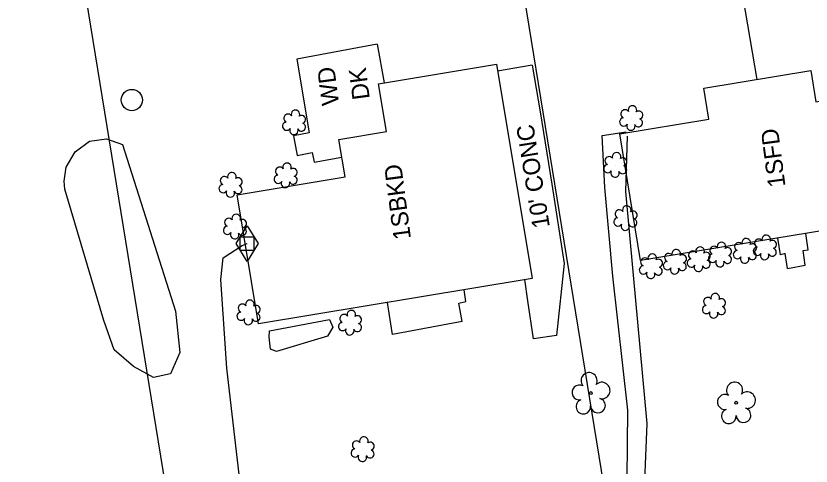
# Model space of a CAD drawing. Extents: x 2364404 to 2371833, y 798876 to 809754.
# Drawn here: x 2368499.4 to 2368683.2, y 808046.2 to 808150.2 of the extents above; entities that cross this region are included whole.
import ezdxf

# ---------------------------------------------------------------- set-up
doc = ezdxf.new("R2010")
doc.units = 0
for name, color, linetype in [('Exist Building', 7, 'Continuous'), ('Exist Building Text', 7, 'Continuous'), ('Exist Other Culture Area Outline', 7, 'Continuous'), ('Exist Other Culture Area Outline Text', 7, 'Continuous'), ('Exist Other Culture Fence Line', 7, 'Continuous'), ('Exist Property Line', 7, 'Continuous'), ('Exist Roads EOP Other', 7, 'Continuous'), ('Exist Roads EOP Other Text', 7, 'Continuous'), ('Exist Utilities Gas Meter CELL', 7, 'Continuous'), ('Exist Utilities Gas UG Line SUE LOS B', 7, 'Continuous'), ('Exist Utilities Other Pole CELL', 7, 'Continuous'), ('Exist Utilities Power UG Cable SUE LOS B', 7, 'Continuous'), ('Exist Utilities Telephone UG Cable SUE LOS C', 7, 'Continuous'), ('Exist Vegetation Hedge Row', 7, 'Continuous'), ('Exist Vegetation Shrub CELL', 7, 'Continuous'), ('Exist Vegetation Tree CELL', 7, 'Continuous'), ('Exist Vegetation Woods Line', 7, 'Continuous')]:
    doc.layers.add(name, color=color, linetype=linetype)

msp = doc.modelspace()

# ---------------------------------------------------------------- linework, layer by layer
at = {"layer": 'Exist Building'}
for points in [[(2368617.79, 808089.45), (2368555.49, 808079.09), (2368550.52, 808108.93), (2368575.47, 808113.08), (2368574.04, 808121.67), (2368585.05, 808123.5), (2368583.22, 808134.52), (2368610.48, 808139.05), (2368618.7, 808089.6)], [(2368709.24, 808104.4), (2368643.79, 808093.7), (2368639, 808123.01), (2368659.58, 808126.38), (2368658.41, 808133.54), (2368683.17, 808137.59), (2368684.34, 808130.4), (2368704.45, 808133.69)]]:
    msp.add_lwpolyline(points, close=True, dxfattribs=at)
at = {"layer": 'Exist Other Culture Area Outline'}
for points in [[(2368582.86, 808143.7), (2368564.33, 808140.25), (2368567.21, 808123.19), (2368563.53, 808122.55), (2368564.42, 808117.98), (2368567.85, 808118.66), (2368568.34, 808116.41), (2368574.71, 808117.62)], [(2368582.86, 808143.7), (2368584.55, 808134.74)], [(2368677.8, 808091.89), (2368677.24, 808095.32), (2368676.16, 808095.02), (2368675.52, 808098.89)], [(2368677.8, 808091.89), (2368681.87, 808092.64), (2368681.38, 808096.06), (2368682.54, 808096.18), (2368681.98, 808099.94)], [(2368602.58, 808079.65), (2368601.81, 808083.86), (2368603.41, 808084.24), (2368603, 808086.99)], [(2368602.58, 808079.65), (2368586.44, 808076.66), (2368585.29, 808084.05)]]:
    msp.add_lwpolyline(points, dxfattribs=at)
at = {"layer": 'Exist Other Culture Fence Line'}
msp.add_line((2368667.23, 808155.65), (2368670.72, 808135.55), dxfattribs=at)
at = {"layer": 'Exist Property Line'}
for p, q in [((2368598.08, 808269.9), (2368638.26, 808023.13)), ((2368499.37, 808253.92), (2368539.56, 808007.06))]:
    msp.add_line(p, q, dxfattribs=at)
at = {"layer": 'Exist Roads EOP Other'}
msp.add_line((2368618.7, 808138.86), (2368610.74, 808137.47), dxfattribs=at)
for points in [[(2368618.7, 808138.86), (2368620.57, 808128.09), (2368623.27, 808111.38), (2368626.15, 808093.06), (2368624.35, 808076.44), (2368619.03, 808075.65), (2368617.75, 808084.41)], [(2368617.75, 808084.41), (2368617.04, 808089.32)]]:
    msp.add_lwpolyline(points, dxfattribs=at)
at = {"layer": 'Exist Utilities Gas Meter CELL'}
msp.add_line((2368552.81, 808097.63), (2368552.81, 808097.63), dxfattribs=at)
for points in [[(2368550.27, 808097.63), (2368552.81, 808101.74), (2368555.35, 808097.63), (2368552.81, 808093.51), (2368550.27, 808097.63)], [(2368551.24, 808099.16), (2368554.39, 808099.16), (2368554.39, 808096.05), (2368551.24, 808096.05), (2368551.24, 808099.16)]]:
    msp.add_lwpolyline(points, dxfattribs=at)
at = {"layer": 'Exist Utilities Gas UG Line SUE LOS B'}
msp.add_lwpolyline([(2368550.91, 807964.29), (2368551.78, 807976.79), (2368554.18, 808004.29), (2368551.82, 808036.99), (2368548.11, 808068.85), (2368546.75, 808089.37), (2368547.3, 808094.36), (2368551.65, 808097.21), (2368552.81, 808097.63)], dxfattribs=at)
at = {"layer": 'Exist Utilities Other Pole CELL'}
msp.add_circle((2368526.17, 808130.8), 2.46, dxfattribs=at)
at = {"layer": 'Exist Utilities Power UG Cable SUE LOS B'}
msp.add_lwpolyline([(2368638.75, 808024.38), (2368638.64, 808024.97), (2368639.08, 808026.45), (2368640.62, 808035.45), (2368640.83, 808059.18), (2368637.37, 808090.08), (2368635.51, 808110.63), (2368634.89, 808122.6), (2368640.48, 808123.43)], dxfattribs=at)
at = {"layer": 'Exist Utilities Telephone UG Cable SUE LOS C'}
msp.add_lwpolyline([(2368638.69, 808024), (2368640, 808025.38), (2368644.49, 808035.3), (2368645.29, 808056.11), (2368642.19, 808090.35), (2368640.43, 808109.65), (2368640.77, 808122.45)], dxfattribs=at)
at = {"layer": 'Exist Vegetation Hedge Row'}
msp.add_lwpolyline([(2368571.39, 808076.25), (2368559.62, 808072.7), (2368558.21, 808073.25), (2368558.05, 808074.6), (2368557.89, 808076.12), (2368558.01, 808077.45), (2368571.91, 808080.12), (2368572.68, 808078.3), (2368571.39, 808076.25)], dxfattribs=at)
at = {"layer": 'Exist Vegetation Shrub CELL'}
for p, q in [((2368641.7, 808126.46), (2368641.7, 808126.46)), ((2368563.77, 808125.46), (2368563.77, 808125.46)), ((2368638.02, 808115.64), (2368638.02, 808115.64)), ((2368561.83, 808113.22), (2368561.83, 808113.22)), ((2368549.07, 808111.04), (2368549.07, 808111.04)), ((2368640.38, 808103.35), (2368640.38, 808103.35)), ((2368550.08, 808101.4), (2368550.08, 808101.4)), ((2368667.99, 808095.79), (2368667.99, 808095.79)), ((2368672.62, 808096.58), (2368672.62, 808096.58)), ((2368651.81, 808093.26), (2368651.81, 808093.26)), ((2368657.33, 808093.84), (2368657.33, 808093.84)), ((2368662.27, 808094.92), (2368662.27, 808094.92)), ((2368646.25, 808092.23), (2368646.25, 808092.23)), ((2368660.83, 808083.11), (2368660.83, 808083.11)), ((2368553.23, 808081.57), (2368553.23, 808081.57)), ((2368576.7, 808079.18), (2368576.7, 808079.18)), ((2368579.6, 808049.98), (2368579.6, 808049.98))]:
    msp.add_line(p, q, dxfattribs=at)
for centre, radius, start, end in [((2368564, 808127.5), 0.99, 334.8391, 200.4717), ((2368640.21, 808127.59), 0.968, 35.8908, 245.4216), ((2368641.92, 808128.5), 0.99, 334.8391, 200.4717), ((2368643.37, 808127.33), 0.929, 284.4567, 126.0861), ((2368562.29, 808126.59), 0.968, 35.8908, 245.4216), ((2368565.44, 808126.33), 0.929, 284.4567, 126.0861), ((2368639.9, 808125.75), 0.955, 95.1099, 327.9534), ((2368643.33, 808125.53), 0.937, 204.9913, 73.4601), ((2368561.97, 808124.76), 0.955, 95.1099, 327.9534), ((2368565.41, 808124.53), 0.937, 204.9913, 73.4601), ((2368641.57, 808124.78), 0.984, 151.2797, 21.387), ((2368563.64, 808123.78), 0.984, 151.2797, 21.387), ((2368636.54, 808116.77), 0.968, 35.8908, 245.4216), ((2368638.25, 808117.68), 0.99, 334.8391, 200.4717), ((2368639.69, 808116.51), 0.929, 284.4567, 126.0861), ((2368560.35, 808114.35), 0.968, 35.8908, 245.4216), ((2368562.06, 808115.26), 0.99, 334.8391, 200.4717), ((2368636.22, 808114.94), 0.955, 95.1099, 327.9534), ((2368639.66, 808114.71), 0.937, 204.9913, 73.4601), ((2368549.3, 808113.08), 0.99, 334.8391, 200.4717), ((2368560.03, 808112.51), 0.955, 95.1099, 327.9534), ((2368563.5, 808114.09), 0.929, 284.4567, 126.0861), ((2368637.89, 808113.96), 0.984, 151.2797, 21.387), ((2368547.59, 808112.17), 0.968, 35.8908, 245.4216), ((2368550.74, 808111.91), 0.929, 284.4567, 126.0861), ((2368561.7, 808111.54), 0.984, 151.2797, 21.387), ((2368563.47, 808112.29), 0.937, 204.9913, 73.4601), ((2368547.27, 808110.33), 0.955, 95.1099, 327.9534), ((2368548.94, 808109.36), 0.984, 151.2797, 21.387), ((2368550.71, 808110.11), 0.937, 204.9913, 73.4601), ((2368640.61, 808105.39), 0.99, 334.8391, 200.4717), ((2368550.3, 808103.44), 0.99, 334.8391, 200.4717), ((2368638.9, 808104.48), 0.968, 35.8908, 245.4216), ((2368642.06, 808104.22), 0.929, 284.4567, 126.0861), ((2368548.59, 808102.53), 0.968, 35.8908, 245.4216), ((2368551.75, 808102.27), 0.929, 284.4567, 126.0861), ((2368638.58, 808102.65), 0.955, 95.1099, 327.9534), ((2368642.02, 808102.42), 0.937, 204.9913, 73.4601), ((2368548.28, 808100.7), 0.955, 95.1099, 327.9534), ((2368551.71, 808100.47), 0.937, 204.9913, 73.4601), ((2368640.26, 808101.67), 0.984, 151.2797, 21.387), ((2368549.95, 808099.72), 0.984, 151.2797, 21.387), ((2368668.22, 808097.83), 0.99, 334.8391, 200.4717), ((2368672.84, 808098.62), 0.99, 334.8391, 200.4717), ((2368660.79, 808096.05), 0.968, 35.8908, 245.4216), ((2368662.5, 808096.96), 0.99, 334.8391, 200.4717), ((2368666.51, 808096.91), 0.968, 35.8908, 245.4216), ((2368669.66, 808096.66), 0.929, 284.4567, 126.0861), ((2368671.13, 808097.71), 0.968, 35.8908, 245.4216), ((2368674.29, 808097.45), 0.929, 284.4567, 126.0861), ((2368646.48, 808094.27), 0.99, 334.8391, 200.4717), ((2368650.32, 808094.39), 0.968, 35.8908, 245.4216), ((2368652.04, 808095.3), 0.99, 334.8391, 200.4717), ((2368655.85, 808094.96), 0.968, 35.8908, 245.4216), ((2368657.56, 808095.88), 0.99, 334.8391, 200.4717), ((2368659, 808094.71), 0.929, 284.4567, 126.0861), ((2368660.47, 808094.22), 0.955, 95.1099, 327.9534), ((2368663.94, 808095.79), 0.929, 284.4567, 126.0861), ((2368666.19, 808095.08), 0.955, 95.1099, 327.9534), ((2368669.63, 808094.86), 0.937, 204.9913, 73.4601), ((2368670.82, 808095.88), 0.955, 95.1099, 327.9534), ((2368672.49, 808094.9), 0.984, 151.2797, 21.387), ((2368674.25, 808095.66), 0.937, 204.9913, 73.4601), ((2368644.77, 808093.36), 0.968, 35.8908, 245.4216), ((2368647.93, 808093.1), 0.929, 284.4567, 126.0861), ((2368650.01, 808092.56), 0.955, 95.1099, 327.9534), ((2368653.44, 808092.33), 0.937, 204.9913, 73.4601), ((2368653.48, 808094.13), 0.929, 284.4567, 126.0861), ((2368655.53, 808093.13), 0.955, 95.1099, 327.9534), ((2368658.97, 808092.91), 0.937, 204.9913, 73.4601), ((2368662.14, 808093.24), 0.984, 151.2797, 21.387), ((2368663.91, 808093.99), 0.937, 204.9913, 73.4601), ((2368667.86, 808094.1), 0.984, 151.2797, 21.387), ((2368644.45, 808091.52), 0.955, 95.1099, 327.9534), ((2368647.89, 808091.3), 0.937, 204.9913, 73.4601), ((2368651.68, 808091.58), 0.984, 151.2797, 21.387), ((2368657.2, 808092.15), 0.984, 151.2797, 21.387), ((2368646.13, 808090.55), 0.984, 151.2797, 21.387), ((2368661.06, 808085.15), 0.99, 334.8391, 200.4717), ((2368553.46, 808083.61), 0.99, 334.8391, 200.4717), ((2368659.35, 808084.24), 0.968, 35.8908, 245.4216), ((2368662.5, 808083.98), 0.929, 284.4567, 126.0861), ((2368551.75, 808082.7), 0.968, 35.8908, 245.4216), ((2368554.91, 808082.44), 0.929, 284.4567, 126.0861), ((2368576.93, 808081.22), 0.99, 334.8391, 200.4717), ((2368659.03, 808082.41), 0.955, 95.1099, 327.9534), ((2368662.47, 808082.18), 0.937, 204.9913, 73.4601), ((2368551.43, 808080.87), 0.955, 95.1099, 327.9534), ((2368553.1, 808079.89), 0.984, 151.2797, 21.387), ((2368554.87, 808080.64), 0.937, 204.9913, 73.4601), ((2368575.22, 808080.31), 0.968, 35.8908, 245.4216), ((2368578.37, 808080.05), 0.929, 284.4567, 126.0861), ((2368660.7, 808081.43), 0.984, 151.2797, 21.387), ((2368574.9, 808078.48), 0.955, 95.1099, 327.9534), ((2368578.34, 808078.25), 0.937, 204.9913, 73.4601), ((2368576.57, 808077.5), 0.984, 151.2797, 21.387), ((2368579.83, 808052.02), 0.99, 334.8391, 200.4717), ((2368578.12, 808051.1), 0.968, 35.8908, 245.4216), ((2368581.28, 808050.85), 0.929, 284.4567, 126.0861), ((2368577.8, 808049.27), 0.955, 95.1099, 327.9534), ((2368581.24, 808049.05), 0.937, 204.9913, 73.4601), ((2368579.48, 808048.29), 0.984, 151.2797, 21.387)]:
    msp.add_arc(centre, radius, start, end, dxfattribs=at)
at = {"layer": 'Exist Vegetation Tree CELL'}
for p, q in [((2368632.29, 808063.11), (2368632.29, 808063.11)), ((2368665.91, 808060.89), (2368665.91, 808060.89))]:
    msp.add_line(p, q, dxfattribs=at)
for centre in [(2368632.29, 808063.11), (2368665.91, 808060.89)]:
    msp.add_circle(centre, 0.326, dxfattribs=at)
for centre, radius, start, end in [((2368631.9, 808065.98), 1.86, 330.1651, 219.7134), ((2368629.68, 808063.26), 1.73, 62.6636, 279.3457), ((2368634.84, 808063.7), 1.9, 257.1011, 134.1999), ((2368665.53, 808063.77), 1.86, 330.1651, 219.7134), ((2368663.31, 808061.05), 1.73, 62.6636, 279.3457), ((2368668.46, 808061.48), 1.9, 257.1011, 134.1999), ((2368630.58, 808059.99), 1.69, 111.5671, 6.231), ((2368633.96, 808060.21), 1.7, 181.2822, 74.56), ((2368664.21, 808057.77), 1.69, 111.5671, 6.231), ((2368667.59, 808057.99), 1.7, 181.2822, 74.56)]:
    msp.add_arc(centre, radius, start, end, dxfattribs=at)
at = {"layer": 'Exist Vegetation Woods Line'}
msp.add_lwpolyline([(2368523.98, 808120.5), (2368536.3, 808082.05), (2368537.29, 808072.45), (2368535.08, 808067.57), (2368531.19, 808066.72), (2368526.54, 808069.21), (2368522.07, 808073.11), (2368519.73, 808079.9), (2368510.71, 808110.19), (2368510.51, 808112.09), (2368510.97, 808115.29), (2368513.08, 808118.86), (2368516.36, 808121.31), (2368520.29, 808121.84), (2368523.98, 808120.5)], dxfattribs=at)

# ---------------------------------------------------------------- texts
at = {"layer": 'Exist Building Text'}
for s, p in [('1SFD', (2368677.32, 808110.89)), ('1SBKD', (2368590.72, 808098.81))]:
    msp.add_text(s, height=4, rotation=97.4798, dxfattribs=at).set_placement(p)
at = {"layer": 'Exist Other Culture Area Outline Text'}
for s, p in [('WD', (2368574.12, 808129.85)), ('DK', (2368581.21, 808131.13))]:
    msp.add_text(s, height=4, rotation=97.4798, dxfattribs=at).set_placement(p)
at = {"layer": 'Exist Roads EOP Other Text'}
msp.add_text("10' CONC", height=4, rotation=99.1796, dxfattribs=at).set_placement((2368622.84, 808101.53))

doc.saveas('drawing.dxf')
